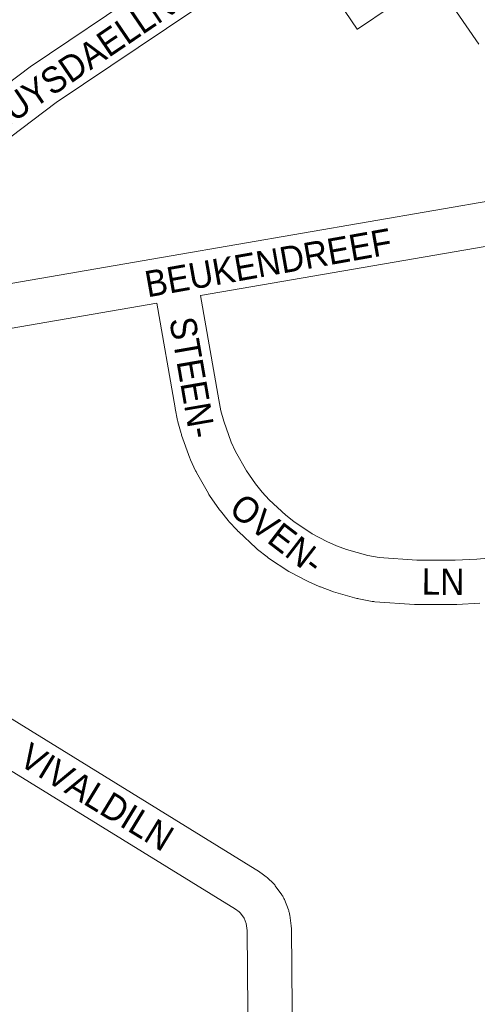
# Paper-space layout 'Layout1' of a CAD drawing. Header units: metres. Extents: x 123097 to 144122, y 392739 to 407589.
# Tile 450 of 510: x 138008 to 138142, y 398958 to 399248. Entities that reach past the tile are written whole.
import ezdxf
from ezdxf.enums import TextEntityAlignment as Align

# ---------------------------------------------------------------- set-up
doc = ezdxf.new("R2010")
doc.units = ezdxf.units.M
doc.header["$MEASUREMENT"] = 0
doc.layers.add('gs-anno-wegen algemeen tekst', color=7, linetype='Continuous', lineweight=0)
doc.layers.add('gs-knt-wegen algemeen', color=7, linetype='Continuous', lineweight=0)
doc.styles.add('Style-Arial', font='arial.ttf')

psp = doc.layouts.get("Layout1")

# ---------------------------------------------------------------- linework, layer by layer
at = {"layer": 'gs-knt-wegen algemeen', "color": 7, "linetype": 'Continuous', "flags": 128}
for points in [[(137919.279, 399250.588), (137920.409, 399249.399), (137920.598, 399249.191), (137920.778, 399248.974), (137920.949, 399248.75), (137921.11, 399248.52), (137945.148, 399212.351), (137956.207, 399195.87), (137993.777, 399220.9), (138010.833, 399233.731), (138010.971, 399233.832), (138011.11, 399233.929), (138066.474, 399271.216)], [(138074.985, 399261.25), (138018.525, 399223.224), (138001.456, 399210.384)], [(138142.572, 399240.319), (138130.411, 399258.223)], [(137834.026, 399169.046), (137854.133, 399148.117), (137856.641, 399145.825), (137857.002, 399145.61), (137857.38, 399145.426), (137857.772, 399145.273), (137858.175, 399145.154), (137858.587, 399145.069), (137859.005, 399145.018), (137859.426, 399145.002), (137859.846, 399145.022), (137860.264, 399145.076), (137958.621, 399162.054), (138052.266, 399178.219), (138148.638, 399194.855), (138148.642, 399194.856), (138250.504, 399212.361), (138262.823, 399215.13), (138277.89, 399220.155), (138290.871, 399224.957), (138292.089, 399225.407)], [(138144.44, 399180.918), (138060.898, 399166.497)], [(138060.898, 399166.497), (138066.206, 399135.828), (138066.872, 399132.626), (138067.673, 399129.625), (138069.9, 399123.437), (138071.155, 399120.695), (138074.366, 399115.005), (138077.015, 399111.219), (138078.998, 399108.762), (138081.081, 399106.458), (138085.887, 399101.969), (138088.255, 399100.104), (138093.706, 399096.509), (138097.944, 399094.277), (138100.829, 399093.007), (138103.738, 399091.916), (138110.056, 399090.138), (138113.344, 399089.517), (138124.371, 399088.752)], [(138048.068, 399164.282), (137967.467, 399150.369)], [(138142.857, 399076.092), (138136.151, 399075.733), (138135.975, 399075.726), (138135.799, 399075.724), (138124.138, 399075.732), (138123.915, 399075.736), (138123.692, 399075.748), (138112.061, 399076.555), (138111.808, 399076.577), (138111.555, 399076.61), (138111.304, 399076.652), (138107.359, 399077.397), (138107.08, 399077.456), (138106.803, 399077.527), (138099.946, 399079.458), (138099.684, 399079.537), (138099.425, 399079.628), (138096.088, 399080.879), (138095.918, 399080.946), (138095.749, 399081.017), (138092.488, 399082.453), (138092.282, 399082.548), (138092.079, 399082.651), (138087.356, 399085.138), (138087.169, 399085.24), (138086.985, 399085.349), (138086.805, 399085.463), (138080.858, 399089.386), (138080.632, 399089.541), (138080.413, 399089.706), (138077.614, 399091.911), (138077.403, 399092.085), (138077.199, 399092.268), (138071.993, 399097.131), (138071.797, 399097.322), (138071.609, 399097.522), (138069.218, 399100.165), (138069.098, 399100.302), (138068.981, 399100.442), (138066.743, 399103.215), (138066.606, 399103.391), (138066.475, 399103.571), (138063.517, 399107.799), (138063.343, 399108.061), (138063.181, 399108.332), (138059.68, 399114.537), (138059.55, 399114.779), (138059.431, 399115.027), (138057.948, 399118.267), (138057.839, 399118.517), (138057.742, 399118.772), (138055.329, 399125.475), (138055.242, 399125.735), (138055.166, 399125.998), (138054.246, 399129.441), (138054.201, 399129.619), (138054.161, 399129.797), (138053.436, 399133.285), (138053.395, 399133.5), (138048.068, 399164.282)], [(138124.371, 399088.752), (138135.631, 399088.744), (138142.042, 399089.087), (138147.563, 399089.586), (138158.749, 399091.182), (138160.022, 399091.441)], [(137990.367, 399051.321), (138078.171, 398997.152), (138078.377, 398997.02), (138078.578, 398996.88), (138080.192, 398995.708), (138080.428, 398995.528), (138080.656, 398995.337), (138080.875, 398995.136), (138082.049, 398994.009), (138082.261, 398993.797), (138082.462, 398993.575), (138082.653, 398993.344), (138082.833, 398993.104), (138084.725, 398990.463), (138084.876, 398990.243), (138085.018, 398990.017), (138085.15, 398989.786), (138085.273, 398989.549), (138085.386, 398989.307), (138085.489, 398989.061), (138086.681, 398986.04), (138086.773, 398985.791), (138086.856, 398985.537), (138086.928, 398985.281), (138086.989, 398985.022), (138087.04, 398984.76), (138087.08, 398984.497), (138087.502, 398981.276), (138087.531, 398981.013), (138087.549, 398980.75), (138087.557, 398980.486), (138088.158, 398910.457)], [(138075.145, 398909.545), (138074.541, 398979.978), (138074.275, 398982.009), (138073.673, 398983.534), (138072.599, 398985.033), (138072.181, 398985.435), (138071.126, 398986.2), (137983.254, 399040.411)]]:
    psp.add_lwpolyline(points, dxfattribs=at)
psp.add_lwpolyline([(138116.889, 399251.415), (138106.939, 399244.729, -0.3902785), (138106.926, 399244.732), (138099.675, 399255.523, -0.39028)], format="xyb", dxfattribs=at)

# ---------------------------------------------------------------- texts
at = {"layer": 'gs-anno-wegen algemeen tekst', "color": 7, "style": 'Style-Arial', "width": 0.909091}
for s, rotation, p in [('J. V. RUYSDAELLN', 34.2208, (138015.786, 399228.613)), ('BEUKENDREEF', 10.0727, (138080.762, 399176.15)), ('STEEN-', 279.81867, (138058.523, 399142.433)), ('OVEN-', 322.45235, (138083.45, 399096.433)), ('LN', 359.44235, (138132.101, 399082.418)), ('VIVALDILN', 328.68755, (138030.418, 399019.184))]:
    psp.add_text(s, height=7.7, rotation=rotation, dxfattribs=at).set_placement(p, align=Align.MIDDLE_CENTER)

doc.saveas('drawing.dxf')
